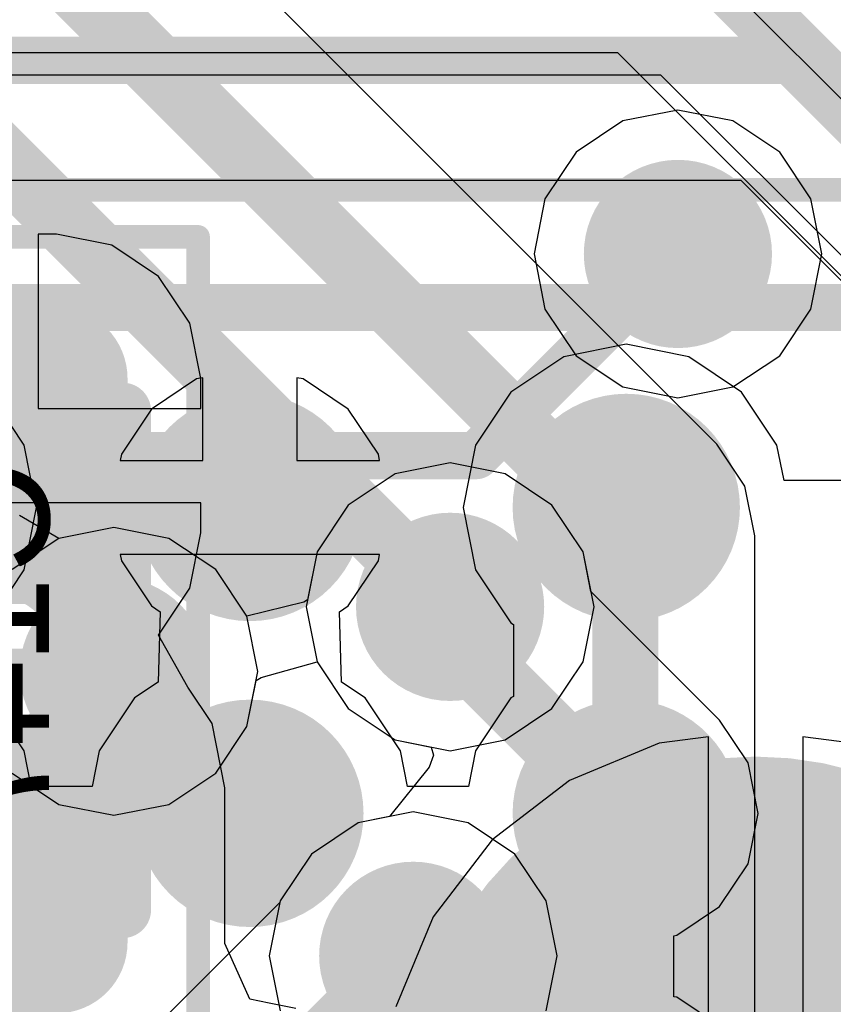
# Model space of a CAD drawing. Header units: millimetres. Extents: x -2 to 68, y -2 to 27.4.
# Tile 564 of 594: x 53.8 to 55.5, y 21.3 to 23.4. Entities that reach past the tile are written whole.
import ezdxf

# ---------------------------------------------------------------- set-up
doc = ezdxf.new("R2010")
doc.units = ezdxf.units.MM
for name, color, linetype in [('BottomLayer', 5, 'Continuous'), ('BottomPaste', 16, 'Continuous'), ('BottomSolder', 6, 'Continuous'), ('DrillGuide', 244, 'Continuous'), ('Mechanical10', 56, 'Continuous'), ('Mechanical13', 56, 'Continuous'), ('Mechanical15', 56, 'Continuous'), ('Mechanical17', 56, 'Continuous'), ('Mechanical6', 56, 'Continuous'), ('Mechanical88', 56, 'Continuous'), ('MidLayer1', 16, 'Continuous'), ('MidLayer2', 76, 'Continuous'), ('MidLayer3', 90, 'Continuous'), ('MidLayer4', 156, 'Continuous'), ('MidLayer5', 130, 'Continuous'), ('MidLayer6', 216, 'Continuous'), ('MidLayer7', 6, 'Continuous'), ('MidLayer8', 54, 'Continuous'), ('MultiLayer', 9, 'Continuous'), ('TopLayer', 1, 'Continuous'), ('TopPaste', 8, 'Continuous'), ('TopSolder', 216, 'Continuous'), ('ViaHoleLayer', 16, 'Continuous')]:
    doc.layers.add(name, color=color, linetype=linetype)

# ---------------------------------------------------------------- blocks, each defined once
blk = doc.blocks.new('MT53D512M32D2DS_053_WT_D_F_________1_168')
at = {"layer": 'Mechanical13', "const_width": 0.0999998}
blk.add_lwpolyline([(5.00000016, -7.250000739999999), (-4.99999762, -7.250000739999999)], dxfattribs=at)
at = {"layer": 'Mechanical15', "const_width": 0.0499999}
blk.add_lwpolyline([(5.250002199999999, -7.50000024), (-5.24999966, -7.50000024)], dxfattribs=at)
at = {"layer": 'TopLayer', "const_width": 0.13999972}
for points in [[(-3.67000028, -6.174999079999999, 1), (-3.53000056, -6.174999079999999, 1)], [(-2.86999934, -6.174999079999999, 1), (-2.72999962, -6.174999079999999, 1)], [(-3.67000028, -6.82500032, 1), (-3.53000056, -6.82500032, 1)], [(-2.86999934, -6.82500032, 1), (-2.72999962, -6.82500032, 1)]]:
    blk.add_lwpolyline(points, format="xyb", close=True, dxfattribs=at)
at = {"layer": 'TopPaste', "const_width": 0.13999972}
for points in [[(-3.67000028, -6.174999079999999, 1), (-3.53000056, -6.174999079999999, 1)], [(-2.86999934, -6.174999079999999, 1), (-2.72999962, -6.174999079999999, 1)], [(-3.67000028, -6.82500032, 1), (-3.53000056, -6.82500032, 1)], [(-2.86999934, -6.82500032, 1), (-2.72999962, -6.82500032, 1)]]:
    blk.add_lwpolyline(points, format="xyb", close=True, dxfattribs=at)
at = {"layer": 'TopSolder', "const_width": 0.24159972}
for points in [[(-3.72080028, -6.174999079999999, 1), (-3.47920056, -6.174999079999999, 1)], [(-2.92079934, -6.174999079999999, 1), (-2.67919962, -6.174999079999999, 1)], [(-3.72080028, -6.82500032, 1), (-3.47920056, -6.82500032, 1)], [(-2.92079934, -6.82500032, 1), (-2.67919962, -6.82500032, 1)]]:
    blk.add_lwpolyline(points, format="xyb", close=True, dxfattribs=at)
blk = doc.blocks.new('CAP_0402_B_303')
at = {"layer": 'BottomLayer', "const_width": 0.1507998}
for points in [[(-0.6745985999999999, 0.13919962, 1), (-0.5237988, 0.13919962, 1)], [(-0.346202, 0.13919962, 1), (-0.1954022, 0.13919962, 1)], [(0.1954022, 0.13919962, 1), (0.346202, 0.13919962, 1)], [(0.5237988, 0.13919962, 1), (0.6745985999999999, 0.13919962, 1)], [(-0.6745985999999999, -0.13919962, 1), (-0.5237988, -0.13919962, 1)], [(-0.346202, -0.13919962, 1), (-0.1954022, -0.13919962, 1)], [(0.1954022, -0.13919962, 1), (0.346202, -0.13919962, 1)], [(0.5237988, -0.13919962, 1), (0.6745985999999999, -0.13919962, 1)]]:
    blk.add_lwpolyline(points, format="xyb", close=True, dxfattribs=at)
at = {"layer": 'BottomLayer'}
for points in [[(-0.2708021, 0.28999942), (-0.5991987, 0.28999942), (-0.2708021, -0.28999942), (-0.5991987, -0.28999942)], [(0.2708021, -0.28999942), (0.5991987, -0.28999942), (0.2708021, 0.28999942), (0.5991987, 0.28999942)], [(-0.1200023, 0.13919962), (-0.7499985, 0.13919962), (-0.1200023, -0.13919962), (-0.7499985, -0.13919962)], [(0.1200023, -0.13919962), (0.7499985, -0.13919962), (0.1200023, 0.13919962), (0.7499985, 0.13919962)]]:
    blk.add_solid(points, dxfattribs=at)
at = {"layer": 'BottomPaste', "const_width": 0.1507998}
for points in [[(-0.6745985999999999, 0.13919962, 1), (-0.5237988, 0.13919962, 1)], [(-0.346202, 0.13919962, 1), (-0.1954022, 0.13919962, 1)], [(0.1954022, 0.13919962, 1), (0.346202, 0.13919962, 1)], [(0.5237988, 0.13919962, 1), (0.6745985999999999, 0.13919962, 1)], [(-0.6745985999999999, -0.13919962, 1), (-0.5237988, -0.13919962, 1)], [(-0.346202, -0.13919962, 1), (-0.1954022, -0.13919962, 1)], [(0.1954022, -0.13919962, 1), (0.346202, -0.13919962, 1)], [(0.5237988, -0.13919962, 1), (0.6745985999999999, -0.13919962, 1)]]:
    blk.add_lwpolyline(points, format="xyb", close=True, dxfattribs=at)
at = {"layer": 'BottomPaste'}
for points in [[(-0.2708021, 0.28999942), (-0.5991987, 0.28999942), (-0.2708021, -0.28999942), (-0.5991987, -0.28999942)], [(0.2708021, -0.28999942), (0.5991987, -0.28999942), (0.2708021, 0.28999942), (0.5991987, 0.28999942)], [(-0.1200023, 0.13919962), (-0.7499985, 0.13919962), (-0.1200023, -0.13919962), (-0.7499985, -0.13919962)], [(0.1200023, -0.13919962), (0.7499985, -0.13919962), (0.1200023, 0.13919962), (0.7499985, 0.13919962)]]:
    blk.add_solid(points, dxfattribs=at)
at = {"layer": 'BottomSolder', "const_width": 0.1507998}
for points in [[(-0.6745985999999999, 0.13919962, 1), (-0.5237988, 0.13919962, 1)], [(-0.346202, 0.13919962, 1), (-0.1954022, 0.13919962, 1)], [(0.1954022, 0.13919962, 1), (0.346202, 0.13919962, 1)], [(0.5237988, 0.13919962, 1), (0.6745985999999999, 0.13919962, 1)], [(-0.6745985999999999, -0.13919962, 1), (-0.5237988, -0.13919962, 1)], [(-0.346202, -0.13919962, 1), (-0.1954022, -0.13919962, 1)], [(0.1954022, -0.13919962, 1), (0.346202, -0.13919962, 1)], [(0.5237988, -0.13919962, 1), (0.6745985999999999, -0.13919962, 1)]]:
    blk.add_lwpolyline(points, format="xyb", close=True, dxfattribs=at)
at = {"layer": 'BottomSolder'}
for points in [[(-0.2708021, 0.28999942), (-0.5991987, 0.28999942), (-0.2708021, -0.28999942), (-0.5991987, -0.28999942)], [(0.2708021, -0.28999942), (0.5991987, -0.28999942), (0.2708021, 0.28999942), (0.5991987, 0.28999942)], [(-0.1200023, 0.13919962), (-0.7499985, 0.13919962), (-0.1200023, -0.13919962), (-0.7499985, -0.13919962)], [(0.1200023, -0.13919962), (0.7499985, -0.13919962), (0.1200023, 0.13919962), (0.7499985, 0.13919962)]]:
    blk.add_solid(points, dxfattribs=at)
at = {"layer": 'Mechanical10', "const_width": 0.11999976}
for points in [[(0.5299989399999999, 0.27999944), (-0.5299989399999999, 0.27999944)], [(-0.5299989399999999, -0.27999944), (-0.5299989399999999, 0.27999944)], [(0.5299989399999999, -0.27999944), (0.5299989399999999, 0.27999944)], [(0.5299989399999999, -0.27999944), (-0.5299989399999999, -0.27999944)]]:
    blk.add_lwpolyline(points, dxfattribs=at)
at = {"layer": 'Mechanical10', "const_width": 0.05999988}
for points in [[(-0.55999888, 0.27999944, 1), (-0.499999, 0.27999944, 1)], [(-0.55999888, 0.27999944, 1), (-0.499999, 0.27999944, 1)], [(0.499999, 0.27999944, 1), (0.55999888, 0.27999944, 1)], [(0.499999, 0.27999944, 1), (0.55999888, 0.27999944, 1)], [(-0.55999888, -0.27999944, 1), (-0.499999, -0.27999944, 1)], [(-0.55999888, -0.27999944, 1), (-0.499999, -0.27999944, 1)], [(0.499999, -0.27999944, 1), (0.55999888, -0.27999944, 1)], [(0.499999, -0.27999944, 1), (0.55999888, -0.27999944, 1)]]:
    blk.add_lwpolyline(points, format="xyb", close=True, dxfattribs=at)
at = {"layer": 'Mechanical6', "const_width": 0.0499999}
for points in [[(0.90000074, 0.43999912), (-0.90000074, 0.43999912)], [(-0.90000074, -0.43999912), (-0.90000074, 0.43999912)], [(0.90000074, -0.43999912), (0.90000074, 0.43999912)], [(0, -0.21999956), (0, 0.21999956)], [(0.21999956, 0), (-0.21999956, 0)], [(0.90000074, -0.43999912), (-0.90000074, -0.43999912)]]:
    blk.add_lwpolyline(points, dxfattribs=at)
at = {"layer": 'Mechanical6'}
for points, const_width in [([(-0.9125000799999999, 0.43999912, 1), (-0.8875014, 0.43999912, 1)], 0.02499868), ([(-0.9125000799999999, 0.43999912, 1), (-0.8875014, 0.43999912, 1)], 0.02499868), ([(0.8875014, 0.43999912, 1), (0.9125000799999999, 0.43999912, 1)], 0.02499868), ([(0.8875014, 0.43999912, 1), (0.9125000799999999, 0.43999912, 1)], 0.02499868), ([(-0.01249934, 0.21999956, 1), (0.01249934, 0.21999956, 1)], 0.02499868), ([(0.16500094, 0, 1), (-0.16500094, 0, 1)], 0.0499999), ([(-0.2324989, 0, 1), (-0.20750022, 0, 1)], 0.02499868), ([(-0.17750028, 0, 1), (-0.1525016, 0, 1)], 0.02499868), ([(0.1525016, 0, 1), (0.17750028, 0, 1)], 0.02499868), ([(0.20750022, 0, 1), (0.2324989, 0, 1)], 0.02499868), ([(-0.01249934, -0.21999956, 1), (0.01249934, -0.21999956, 1)], 0.02499868), ([(-0.9125000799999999, -0.43999912, 1), (-0.8875014, -0.43999912, 1)], 0.02499868), ([(-0.9125000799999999, -0.43999912, 1), (-0.8875014, -0.43999912, 1)], 0.02499868), ([(0.8875014, -0.43999912, 1), (0.9125000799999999, -0.43999912, 1)], 0.02499868), ([(0.8875014, -0.43999912, 1), (0.9125000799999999, -0.43999912, 1)], 0.02499868)]:
    blk.add_lwpolyline(points, format="xyb", close=True, dxfattribs=dict(at, const_width=const_width))
blk = doc.blocks.new('TP_1_27MM_B_443')
at = {"layer": 'BottomLayer', "const_width": 0.635}
blk.add_lwpolyline([(-0.3175, 0, 1), (0.3175, 0, 1)], format="xyb", close=True, dxfattribs=at)
at = {"layer": 'BottomSolder', "const_width": 0.7366}
blk.add_lwpolyline([(-0.3683, 0, 1), (0.3683, 0, 1)], format="xyb", close=True, dxfattribs=at)

msp = doc.modelspace()

# ---------------------------------------------------------------- linework, layer by layer
at = {"layer": 'BottomLayer'}
for p, q in [((49.61074914, 23.2919524), (55.08156877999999, 23.2919524)), ((55.08156877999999, 23.2919524), (56.59475854, 21.77876264)), ((53.8891988, 22.90589018), (53.84999643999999, 22.90589018)), ((53.84999643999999, 22.90589018), (53.84999643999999, 22.53500192)), ((54.00656458, 22.88254504), (53.8891988, 22.90589018)), ((54.106064, 22.81606308), (54.00656458, 22.88254504)), ((54.17254596, 22.71656366), (54.106064, 22.81606308)), ((54.1958911, 22.59919788), (54.17254596, 22.71656366)), ((54.1958911, 22.53500192), (54.1958911, 22.59919788)), ((53.84999643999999, 22.53500192), (54.1958911, 22.53500192)), ((54.1958911, 22.33500232), (53.74999664, 22.33500232)), ((54.1958911, 22.27080128), (54.1958911, 22.33500232)), ((54.17254596, 22.1534355), (54.1958911, 22.27080128)), ((54.106064, 22.05393862), (54.17254596, 22.1534355)), ((54.16836512, 21.94282124), (54.106064, 22.05393862)), ((54.21964517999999, 21.8660726), (54.16836512, 21.94282124)), ((54.24687143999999, 21.72919708), (54.21964517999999, 21.8660726)), ((55.17007253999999, 21.8237943), (54.9791128, 21.74469616)), ((55.2749974, 21.83760936), (55.17007253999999, 21.8237943)), ((55.2749974, 21.05900284), (55.2749974, 21.83760936)), ((55.57992693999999, 21.8237943), (55.47499699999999, 21.83760936)), ((55.47499699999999, 21.83760936), (55.47499699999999, 21.15900264)), ((54.9791128, 21.74469616), (54.81513039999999, 21.61886964)), ((54.24687143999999, 21.40080048), (54.24687143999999, 21.72919708)), ((54.81513039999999, 21.61886964), (54.68930388, 21.45488724)), ((54.68930388, 21.45488724), (54.61020574, 21.2639275)), ((54.24645996, 21.39873292), (54.24687143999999, 21.40080048)), ((54.30000062, 21.27989648), (54.24645996, 21.39873292)), ((54.34083874, 21.27177102), (54.30000062, 21.27989648)), ((54.39754423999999, 21.26049088), (54.34083874, 21.27177102))]:
    msp.add_line(p, q, dxfattribs=at)
at = {"layer": 'BottomLayer', "const_width": 0.0999998}
for points in [[(55.18714896, 23.54684902), (56.77499693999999, 21.95900104)], [(54.78109186, 22.43499958), (55.20976258, 22.86367538)], [(55.20976258, 22.86367538), (55.20976511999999, 22.86367538)], [(53.74999918, 22.43499958), (54.78109186, 22.43499958)]]:
    msp.add_lwpolyline(points, dxfattribs=at)
at = {"layer": 'BottomLayer'}
for points, const_width in [([(55.10976531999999, 22.86367538, 1), (55.30976492, 22.86367538, 1)], 0.1999996), ([(55.1847639, 22.86367538, 1), (55.23476126, 22.86367538, 1)], 0.0499999), ([(55.1847639, 22.86367538, 1), (55.23476126, 22.86367538, 1)], 0.0499999), ([(55.18476644, 22.86367538, 1), (55.2347638, 22.86367538, 1)], 0.0499999), ([(54.75609318, 22.43499958, 1), (54.80609054, 22.43499958, 1)], 0.0499999), ([(54.75609318, 22.43499958, 1), (54.80609054, 22.43499958, 1)], 0.0499999)]:
    msp.add_lwpolyline(points, format="xyb", close=True, dxfattribs=dict(at, const_width=const_width))
at = {"layer": 'DrillGuide'}
for points, const_width in [([(55.15976522, 22.86367538, 1), (55.25976502, 22.86367538, 1)], 0.0999998), ([(54.27500194, 22.32499726, 1), (54.3249993, 22.32499726, 1)], 0.0499999), ([(54.67555993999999, 22.11379372, 1), (54.77555974, 22.11379372, 1)], 0.0999998), ([(53.96101729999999, 21.9766896, 1), (54.06101709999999, 21.9766896, 1)], 0.0999998), ([(54.27500194, 21.67499602, 1), (54.3249993, 21.67499602, 1)], 0.0499999), ([(55.07500288, 21.67499602, 1), (55.12500024, 21.67499602, 1)], 0.0499999), ([(54.59718823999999, 21.37218484, 1), (54.69718803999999, 21.37218484, 1)], 0.0999998)]:
    msp.add_lwpolyline(points, format="xyb", close=True, dxfattribs=dict(at, const_width=const_width))
at = {"layer": 'Mechanical88', "const_width": 0.0999998}
msp.add_lwpolyline([(55.37499974, 21.0590003), (55.37499974, 21.61676652)], dxfattribs=at)
at = {"layer": 'Mechanical88', "const_width": 0.0499999}
msp.add_lwpolyline([(55.35000106, 21.61676652, 1), (55.39999842, 21.61676652, 1)], format="xyb", close=True, dxfattribs=at)
at = {"layer": 'MidLayer1'}
for p, q in [((54.72555984, 22.41967068), (54.60850648, 22.3963865)), ((54.8426132, 22.3963865), (54.72555984, 22.41967068)), ((54.60850648, 22.3963865), (54.50927122, 22.33008234)), ((54.94184846, 22.33008234), (54.8426132, 22.3963865)), ((54.50927122, 22.33008234), (54.44296706, 22.23084708)), ((55.00815262, 22.23084708), (54.94184846, 22.33008234)), ((53.89396637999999, 22.25928238), (53.81052991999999, 22.30755762)), ((54.0110172, 22.28256656), (53.89396637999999, 22.25928238)), ((54.12807056, 22.25928238), (54.0110172, 22.28256656)), ((54.22730582, 22.19297822), (54.12807056, 22.25928238)), ((54.44296706, 22.23084708), (54.4226115, 22.12851556)), ((55.024909, 22.14661306), (55.00815262, 22.23084708)), ((54.29360998, 22.0937455), (54.22730582, 22.19297822)), ((55.29826379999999, 21.87325826), (55.024909, 22.14661306)), ((54.41468415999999, 22.12373782), (54.29360998, 22.0937455)), ((54.4226115, 22.12851556), (54.41468415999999, 22.12373782)), ((55.35904599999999, 21.78229324), (55.29826379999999, 21.87325826)), ((55.38038708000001, 21.67499602), (55.35904599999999, 21.78229324)), ((55.35904599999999, 21.56769626), (55.38038708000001, 21.67499602)), ((55.29826379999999, 21.47673378), (55.35904599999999, 21.56769626)), ((55.20730132, 21.41595158), (55.29826379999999, 21.47673378)), ((55.20120531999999, 21.2852508), (55.20120786, 21.41474)), ((55.20120786, 21.41474), (55.20730132, 21.41595158)), ((55.20729878, 21.28403922), (55.20120531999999, 21.2852508)), ((55.29826379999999, 21.22325956), (55.20729878, 21.28403922))]:
    msp.add_line(p, q, dxfattribs=at)
for points, const_width in [([(55.10976531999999, 22.86367538, 1), (55.30976492, 22.86367538, 1)], 0.1999996), ([(54.22500203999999, 22.32499726, 1), (54.37499919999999, 22.32499726, 1)], 0.1499997), ([(54.62556004, 22.11379372, 1), (54.82555963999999, 22.11379372, 1)], 0.1999996), ([(54.68805928, 22.11379372, 1), (54.7630604, 22.11379372, 1)], 0.07499858), ([(53.9110174, 21.9766896, 1), (54.111017, 21.9766896, 1)], 0.1999996), ([(54.68805928, 22.04943774, 1), (54.7630604, 22.04943774, 1)], 0.07499858), ([(54.68805928, 22.04943774, 1), (54.7630604, 22.04943774, 1)], 0.07499858), ([(53.97351664, 21.9766896, 1), (54.04851776, 21.9766896, 1)], 0.07499858), ([(53.97351664, 21.96397944, 1), (54.04851776, 21.96397944, 1)], 0.07499858), ([(53.97351664, 21.96397944, 1), (54.04851776, 21.96397944, 1)], 0.07499858), ([(54.22500203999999, 21.67499602, 1), (54.37499919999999, 21.67499602, 1)], 0.1499997), ([(55.02500297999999, 21.67499602, 1), (55.17500013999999, 21.67499602, 1)], 0.1499997), ([(54.26250006, 21.67499602, 1), (54.33750118, 21.67499602, 1)], 0.07499858), ([(55.062501, 21.67499602, 1), (55.13750212, 21.67499602, 1)], 0.07499858), ([(54.54718834, 21.37218484, 1), (54.74718794, 21.37218484, 1)], 0.1999996), ([(54.60968758, 21.37218484, 1), (54.6846887, 21.37218484, 1)], 0.07499858)]:
    msp.add_lwpolyline(points, format="xyb", close=True, dxfattribs=dict(at, const_width=const_width))
at = {"layer": 'MidLayer1', "const_width": 0.1499997}
for points in [[(54.72555984, 22.04943774), (54.72555984, 22.11379372)], [(54.72555984, 22.04943774), (55.10000156, 21.67499602)], [(54.0110172, 21.96397944), (54.0110172, 21.9766896)], [(54.0110172, 21.96397944), (54.30000062, 21.67499602)], [(54.30000062, 21.02499732), (54.64718814, 21.37218484)]]:
    msp.add_lwpolyline(points, dxfattribs=at)
at = {"layer": 'MidLayer2'}
for p, q in [((54.72555984, 22.41967068), (54.60850648, 22.3963865)), ((54.8426132, 22.3963865), (54.72555984, 22.41967068)), ((54.60850648, 22.3963865), (54.50927122, 22.33008234)), ((54.94184846, 22.33008234), (54.8426132, 22.3963865)), ((54.50927122, 22.33008234), (54.44296706, 22.23084708)), ((55.00815262, 22.23084708), (54.94184846, 22.33008234)), ((54.0110172, 22.28256656), (53.89396384, 22.25928238)), ((54.12807056, 22.25928238), (54.0110172, 22.28256656)), ((53.89396384, 22.25928238), (53.79472858, 22.19297822)), ((54.22730582, 22.19297822), (54.12807056, 22.25928238)), ((54.44296706, 22.23084708), (54.41968287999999, 22.11379372)), ((55.0314368, 22.11379372), (55.00815262, 22.23084708)), ((54.29360998, 22.09374296), (54.22730582, 22.19297822)), ((54.41968287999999, 22.11379372), (54.44296706, 21.99674036)), ((55.00815262, 21.99674036), (55.0314368, 22.11379372)), ((54.31689416, 21.9766896), (54.29360998, 22.09374296)), ((54.44296706, 21.99674036), (54.50927122, 21.8975051)), ((54.94184846, 21.8975051), (55.00815262, 21.99674036)), ((54.29360998, 21.85963624), (54.31689416, 21.9766896)), ((54.50927122, 21.8975051), (54.60850648, 21.83120094)), ((54.8426132, 21.83120094), (54.94184846, 21.8975051)), ((54.22730582, 21.76040098), (54.29360998, 21.85963624)), ((54.60850648, 21.83120094), (54.72555984, 21.80791676)), ((54.72555984, 21.80791676), (54.8426132, 21.83120094)), ((53.79472858, 21.76040098), (53.89396384, 21.69409682)), ((54.12807056, 21.69409682), (54.22730582, 21.76040098)), ((53.89396384, 21.69409682), (54.0110172, 21.67081264)), ((54.0110172, 21.67081264), (54.12807056, 21.69409682)), ((54.64718814, 21.6780618), (54.53013478, 21.65477762)), ((54.7642415, 21.65477762), (54.64718814, 21.6780618)), ((54.53013478, 21.65477762), (54.43089952, 21.58847346)), ((54.86347676, 21.58847346), (54.7642415, 21.65477762)), ((54.43089952, 21.58847346), (54.36459536, 21.4892382)), ((54.92978092, 21.4892382), (54.86347676, 21.58847346)), ((54.36459536, 21.4892382), (54.34131118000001, 21.37218484)), ((54.9530651, 21.37218484), (54.92978092, 21.4892382)), ((54.34131118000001, 21.37218484), (54.36459536, 21.25513148)), ((54.92978092, 21.25513148), (54.9530651, 21.37218484))]:
    msp.add_line(p, q, dxfattribs=at)
at = {"layer": 'MidLayer2', "const_width": 0.1999996}
for points in [[(55.10976531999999, 22.86367538, 1), (55.30976492, 22.86367538, 1)], [(54.62556004, 22.11379372, 1), (54.82555963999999, 22.11379372, 1)], [(53.9110174, 21.9766896, 1), (54.111017, 21.9766896, 1)], [(54.54718834, 21.37218484, 1), (54.74718794, 21.37218484, 1)]]:
    msp.add_lwpolyline(points, format="xyb", close=True, dxfattribs=at)
at = {"layer": 'MidLayer3'}
for p, q in [((55.2926504, 22.45924642), (53.23379243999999, 24.51810438)), ((55.35232262, 22.36994002), (55.2926504, 22.45924642)), ((55.37327762, 22.26459606), (55.35232262, 22.36994002)), ((55.37327762, 21.06899774), (55.37327762, 22.26459606)), ((54.32397567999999, 21.96362638), (54.44296706, 21.99673782)), ((54.44296706, 21.99673782), (54.50927122, 21.8975051)), ((54.29360998, 21.85963624), (54.31305621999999, 21.95739068)), ((54.31305621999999, 21.95739068), (54.32397567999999, 21.96362638)), ((54.50927122, 21.8975051), (54.60850648, 21.83120094)), ((54.22730582, 21.76040098), (54.29360998, 21.85963624)), ((54.60850648, 21.83120094), (54.68533132, 21.81591776)), ((54.68533132, 21.81591776), (54.69042655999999, 21.79895056)), ((54.69042655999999, 21.79895056), (54.68111746, 21.77292318)), ((53.79472858, 21.76040098), (53.89396384, 21.69409682)), ((54.12807056, 21.69409682), (54.22730582, 21.76040098)), ((54.68111746, 21.77292318), (54.59711203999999, 21.66809992)), ((53.89396384, 21.69409682), (54.0110172, 21.67081264)), ((54.0110172, 21.67081264), (54.12807056, 21.69409682)), ((54.59711203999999, 21.66809992), (54.53013478, 21.65477762)), ((54.53013478, 21.65477762), (54.43089952, 21.58847346)), ((54.43089952, 21.58847346), (54.36459536, 21.4892382)), ((54.36459536, 21.4892382), (54.34131118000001, 21.37218484)), ((54.34131118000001, 21.37218484), (54.36459536, 21.25513148))]:
    msp.add_line(p, q, dxfattribs=at)
at = {"layer": 'MidLayer3', "const_width": 0.1399794}
for points in [[(52.93259669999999, 24.4299994), (55.09800004, 22.26459606)], [(52.64933336, 24.1900202), (54.72555984, 22.11379372)], [(55.09800004, 21.06899774), (55.09800004, 22.26459606)]]:
    msp.add_lwpolyline(points, dxfattribs=at)
at = {"layer": 'MidLayer3'}
for points, const_width in [([(55.10976531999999, 22.86367538, 1), (55.30976492, 22.86367538, 1)], 0.1999996), ([(55.06300646, 22.26459606, 1), (55.13299362, 22.26459606, 1)], 0.0699897), ([(55.06300646, 22.26459606, 1), (55.13299362, 22.26459606, 1)], 0.0699897), ([(54.62556004, 22.11379372, 1), (54.82555963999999, 22.11379372, 1)], 0.1999996), ([(54.69056625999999, 22.11379372, 1), (54.76055342, 22.11379372, 1)], 0.0699897), ([(53.9110174, 21.9766896, 1), (54.111017, 21.9766896, 1)], 0.1999996), ([(54.54718834, 21.37218484, 1), (54.74718794, 21.37218484, 1)], 0.1999996)]:
    msp.add_lwpolyline(points, format="xyb", close=True, dxfattribs=dict(at, const_width=const_width))
at = {"layer": 'MidLayer4'}
for p, q in [((54.72555984, 22.41967068), (54.60850648, 22.3963865)), ((54.8426132, 22.3963865), (54.72555984, 22.41967068)), ((54.60850648, 22.3963865), (54.50927122, 22.33008234)), ((54.94184846, 22.33008234), (54.8426132, 22.3963865)), ((54.50927122, 22.33008234), (54.44296706, 22.23084708)), ((55.00815262, 22.23084708), (54.94184846, 22.33008234)), ((54.0110172, 22.28256656), (53.89396384, 22.25928238)), ((54.12807056, 22.25928238), (54.0110172, 22.28256656)), ((53.89396384, 22.25928238), (53.79472858, 22.19297822)), ((54.22730582, 22.19297822), (54.12807056, 22.25928238)), ((54.44296706, 22.23084708), (54.41968287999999, 22.11379372)), ((55.0314368, 22.11379372), (55.00815262, 22.23084708)), ((54.29360998, 22.09374296), (54.22730582, 22.19297822)), ((54.41968287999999, 22.11379372), (54.44296706, 21.99674036)), ((55.00815262, 21.99674036), (55.0314368, 22.11379372)), ((54.31689416, 21.9766896), (54.29360998, 22.09374296)), ((54.44296706, 21.99674036), (54.50927122, 21.8975051)), ((54.94184846, 21.8975051), (55.00815262, 21.99674036)), ((54.29360998, 21.85963624), (54.31689416, 21.9766896)), ((54.50927122, 21.8975051), (54.60850648, 21.83120094)), ((54.8426132, 21.83120094), (54.94184846, 21.8975051)), ((54.22730582, 21.76040098), (54.29360998, 21.85963624)), ((54.60850648, 21.83120094), (54.72555984, 21.80791676)), ((54.72555984, 21.80791676), (54.8426132, 21.83120094)), ((53.79472858, 21.76040098), (53.89396384, 21.69409682)), ((54.12807056, 21.69409682), (54.22730582, 21.76040098)), ((53.89396384, 21.69409682), (54.0110172, 21.67081264)), ((54.0110172, 21.67081264), (54.12807056, 21.69409682)), ((54.64718814, 21.6780618), (54.53013478, 21.65477762)), ((54.7642415, 21.65477762), (54.64718814, 21.6780618)), ((54.53013478, 21.65477762), (54.43089952, 21.58847346)), ((54.86347676, 21.58847346), (54.7642415, 21.65477762)), ((54.43089952, 21.58847346), (54.36459536, 21.4892382)), ((54.92978092, 21.4892382), (54.86347676, 21.58847346)), ((54.36459536, 21.4892382), (54.36382065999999, 21.48534184)), ((54.9530651, 21.37218484), (54.92978092, 21.4892382)), ((54.36382065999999, 21.48534184), (54.10173837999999, 21.22325956)), ((54.92978092, 21.25513148), (54.9530651, 21.37218484))]:
    msp.add_line(p, q, dxfattribs=at)
for points, const_width in [([(55.10976531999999, 22.86367538, 1), (55.30976492, 22.86367538, 1)], 0.1999996), ([(54.62556004, 22.11379372, 1), (54.82555963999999, 22.11379372, 1)], 0.1999996), ([(53.9110174, 21.9766896, 1), (54.111017, 21.9766896, 1)], 0.1999996), ([(54.54718834, 21.37218484, 1), (54.74718794, 21.37218484, 1)], 0.1999996), ([(54.60968758, 21.37218484, 1), (54.6846887, 21.37218484, 1)], 0.07499858)]:
    msp.add_lwpolyline(points, format="xyb", close=True, dxfattribs=dict(at, const_width=const_width))
at = {"layer": 'MidLayer4', "const_width": 0.1499997}
msp.add_lwpolyline([(54.30000062, 21.02499732), (54.64718814, 21.37218484)], dxfattribs=at)
at = {"layer": 'MidLayer5'}
for p, q in [((54.72555984, 22.41967068), (54.60850648, 22.3963865)), ((54.8426132, 22.3963865), (54.72555984, 22.41967068)), ((54.60850648, 22.3963865), (54.50927122, 22.33008234)), ((54.94184846, 22.33008234), (54.8426132, 22.3963865)), ((54.50927122, 22.33008234), (54.44296706, 22.23084708)), ((55.00815262, 22.23084708), (54.94184846, 22.33008234)), ((54.0110172, 22.28256656), (53.89396384, 22.25928238)), ((54.12807056, 22.25928238), (54.0110172, 22.28256656)), ((53.89396384, 22.25928238), (53.79472858, 22.19297822)), ((54.22730582, 22.19297822), (54.12807056, 22.25928238)), ((54.44296706, 22.23084708), (54.41968287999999, 22.11379372)), ((55.0314368, 22.11379372), (55.00815262, 22.23084708)), ((54.29360998, 22.09374296), (54.22730582, 22.19297822)), ((54.41968287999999, 22.11379372), (54.44296706, 21.99674036)), ((55.00815262, 21.99674036), (55.0314368, 22.11379372)), ((54.31689416, 21.9766896), (54.29360998, 22.09374296)), ((54.44296706, 21.99674036), (54.50927122, 21.8975051)), ((54.94184846, 21.8975051), (55.00815262, 21.99674036)), ((54.29360998, 21.85963624), (54.31689416, 21.9766896)), ((54.50927122, 21.8975051), (54.60850648, 21.83120094)), ((54.8426132, 21.83120094), (54.94184846, 21.8975051)), ((54.22730582, 21.76040098), (54.29360998, 21.85963624)), ((54.60850648, 21.83120094), (54.72555984, 21.80791676)), ((54.72555984, 21.80791676), (54.8426132, 21.83120094)), ((53.79472858, 21.76040098), (53.89396384, 21.69409682)), ((54.12807056, 21.69409682), (54.22730582, 21.76040098)), ((53.89396384, 21.69409682), (54.0110172, 21.67081264)), ((54.0110172, 21.67081264), (54.12807056, 21.69409682)), ((54.64718814, 21.6780618), (54.53013478, 21.65477762)), ((54.7642415, 21.65477762), (54.64718814, 21.6780618)), ((54.53013478, 21.65477762), (54.43089952, 21.58847346)), ((54.86347676, 21.58847346), (54.7642415, 21.65477762)), ((54.43089952, 21.58847346), (54.36459536, 21.4892382)), ((54.92978092, 21.4892382), (54.86347676, 21.58847346)), ((54.36459536, 21.4892382), (54.34131118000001, 21.37218484)), ((54.9530651, 21.37218484), (54.92978092, 21.4892382)), ((54.34131118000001, 21.37218484), (54.36459536, 21.25513148)), ((54.92978092, 21.25513148), (54.9530651, 21.37218484))]:
    msp.add_line(p, q, dxfattribs=at)
at = {"layer": 'MidLayer5', "const_width": 0.1999996}
for points in [[(55.10976531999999, 22.86367538, 1), (55.30976492, 22.86367538, 1)], [(54.62556004, 22.11379372, 1), (54.82555963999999, 22.11379372, 1)], [(53.9110174, 21.9766896, 1), (54.111017, 21.9766896, 1)], [(54.54718834, 21.37218484, 1), (54.74718794, 21.37218484, 1)]]:
    msp.add_lwpolyline(points, format="xyb", close=True, dxfattribs=at)
at = {"layer": 'MidLayer6'}
for p, q in [((53.5337639, 23.2446449), (55.17295798, 23.2446449)), ((55.17295798, 23.2446449), (56.75537798, 21.66222236)), ((54.72555984, 22.41967068), (54.60850648, 22.3963865)), ((54.8426132, 22.3963865), (54.72555984, 22.41967068)), ((54.60850648, 22.3963865), (54.50927122, 22.33008234)), ((54.94184846, 22.33008234), (54.8426132, 22.3963865)), ((54.50927122, 22.33008234), (54.44296706, 22.23084708)), ((55.00815262, 22.23084708), (54.94184846, 22.33008234)), ((54.0110172, 22.28256656), (53.89396384, 22.25928238)), ((54.12807056, 22.25928238), (54.0110172, 22.28256656)), ((53.89396384, 22.25928238), (53.79472858, 22.19297822)), ((54.22730582, 22.19297822), (54.12807056, 22.25928238)), ((54.44296706, 22.23084708), (54.41968287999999, 22.11379372)), ((55.0314368, 22.11379372), (55.00815262, 22.23084708)), ((54.29360998, 22.09374296), (54.22730582, 22.19297822)), ((54.41968287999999, 22.11379372), (54.44296706, 21.99674036)), ((55.00815262, 21.99674036), (55.0314368, 22.11379372)), ((54.31689416, 21.9766896), (54.29360998, 22.09374296)), ((54.44296706, 21.99674036), (54.50927122, 21.8975051)), ((54.94184846, 21.8975051), (55.00815262, 21.99674036)), ((54.29360998, 21.85963624), (54.31689416, 21.9766896)), ((54.50927122, 21.8975051), (54.60850648, 21.83120094)), ((54.8426132, 21.83120094), (54.94184846, 21.8975051)), ((54.22730582, 21.76040098), (54.29360998, 21.85963624)), ((54.60850648, 21.83120094), (54.72555984, 21.80791676)), ((54.72555984, 21.80791676), (54.8426132, 21.83120094)), ((53.79472858, 21.76040098), (53.89396384, 21.69409682)), ((54.12807056, 21.69409682), (54.22730582, 21.76040098)), ((53.89396384, 21.69409682), (54.0110172, 21.67081264)), ((54.0110172, 21.67081264), (54.12807056, 21.69409682)), ((54.64718814, 21.6780618), (54.53013478, 21.65477762)), ((54.7642415, 21.65477762), (54.64718814, 21.6780618)), ((54.53013478, 21.65477762), (54.43089952, 21.58847346)), ((54.86347676, 21.58847346), (54.7642415, 21.65477762)), ((54.43089952, 21.58847346), (54.36459536, 21.4892382)), ((54.92978092, 21.4892382), (54.86347676, 21.58847346)), ((54.36459536, 21.4892382), (54.34131118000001, 21.37218484)), ((54.9530651, 21.37218484), (54.92978092, 21.4892382)), ((54.34131118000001, 21.37218484), (54.36459536, 21.25513148)), ((54.92978092, 21.25513148), (54.9530651, 21.37218484))]:
    msp.add_line(p, q, dxfattribs=at)
at = {"layer": 'MidLayer6', "const_width": 0.0999998}
msp.add_lwpolyline([(55.27853815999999, 23.49954152), (56.93561892, 21.84246076)], dxfattribs=at)
at = {"layer": 'MidLayer6', "const_width": 0.1999996}
for points in [[(55.10976531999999, 22.86367538, 1), (55.30976492, 22.86367538, 1)], [(54.62556004, 22.11379372, 1), (54.82555963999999, 22.11379372, 1)], [(53.9110174, 21.9766896, 1), (54.111017, 21.9766896, 1)], [(54.54718834, 21.37218484, 1), (54.74718794, 21.37218484, 1)]]:
    msp.add_lwpolyline(points, format="xyb", close=True, dxfattribs=at)
at = {"layer": 'MidLayer7'}
for p, q in [((53.99999868, 24.74999622), (57.2499998, 21.50000018)), ((55.20976511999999, 23.16955234), (55.09271175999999, 23.14626816)), ((55.32681847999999, 23.14626816), (55.20976511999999, 23.16955234)), ((55.09271175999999, 23.14626816), (54.99347649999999, 23.079964)), ((55.42605373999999, 23.079964), (55.32681847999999, 23.14626816)), ((54.99347649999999, 23.079964), (54.92717233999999, 22.98072874)), ((55.49235789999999, 22.98072874), (55.42605373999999, 23.079964)), ((54.92717233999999, 22.98072874), (54.90388815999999, 22.86367538)), ((55.51564207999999, 22.86367538), (55.49235789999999, 22.98072874)), ((54.90388815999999, 22.86367538), (54.92717233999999, 22.74662202)), ((55.49235789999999, 22.74662202), (55.51564207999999, 22.86367538)), ((54.92717233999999, 22.74662202), (54.99347649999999, 22.64738676)), ((55.42605373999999, 22.64738676), (55.49235789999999, 22.74662202)), ((54.99347649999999, 22.64738676), (55.09271175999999, 22.5810826)), ((55.32681847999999, 22.5810826), (55.42605373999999, 22.64738676)), ((55.09271175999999, 22.5810826), (55.20976511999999, 22.55779842)), ((55.20976511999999, 22.55779842), (55.32681847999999, 22.5810826)), ((54.72555984, 22.41967068), (54.60850648, 22.3963865)), ((54.8426132, 22.3963865), (54.72555984, 22.41967068)), ((54.60850648, 22.3963865), (54.50927122, 22.33008234)), ((54.94184846, 22.33008234), (54.8426132, 22.3963865)), ((54.50927122, 22.33008234), (54.44296706, 22.23084708)), ((55.00815262, 22.23084708), (54.94184846, 22.33008234)), ((54.44296706, 22.23084708), (54.41968287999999, 22.11379372)), ((55.0314368, 22.11379372), (55.00815262, 22.23084708)), ((54.41968287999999, 22.11379372), (54.44296706, 21.99674036)), ((55.00815262, 21.99674036), (55.0314368, 22.11379372)), ((54.44296706, 21.99674036), (54.50927122, 21.8975051)), ((54.94184846, 21.8975051), (55.00815262, 21.99674036)), ((54.50927122, 21.8975051), (54.60850648, 21.83120094)), ((54.8426132, 21.83120094), (54.94184846, 21.8975051)), ((54.60850648, 21.83120094), (54.72555984, 21.80791676)), ((54.72555984, 21.80791676), (54.8426132, 21.83120094)), ((54.64718814, 21.6780618), (54.53013478, 21.65477762)), ((54.7642415, 21.65477762), (54.64718814, 21.6780618)), ((54.53013478, 21.65477762), (54.43089952, 21.58847346)), ((54.86347676, 21.58847346), (54.7642415, 21.65477762)), ((54.43089952, 21.58847346), (54.36459536, 21.4892382)), ((54.92978092, 21.4892382), (54.86347676, 21.58847346)), ((54.36459536, 21.4892382), (54.34131118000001, 21.37218484)), ((54.9530651, 21.37218484), (54.92978092, 21.4892382)), ((54.34131118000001, 21.37218484), (54.36459536, 21.25513148)), ((54.92978092, 21.25513148), (54.9530651, 21.37218484))]:
    msp.add_line(p, q, dxfattribs=at)
at = {"layer": 'MidLayer7', "const_width": 0.1999996}
for points in [[(55.10976531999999, 22.86367538, 1), (55.30976492, 22.86367538, 1)], [(54.62556004, 22.11379372, 1), (54.82555963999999, 22.11379372, 1)], [(53.9110174, 21.9766896, 1), (54.111017, 21.9766896, 1)], [(54.54718834, 21.37218484, 1), (54.74718794, 21.37218484, 1)]]:
    msp.add_lwpolyline(points, format="xyb", close=True, dxfattribs=at)
at = {"layer": 'MidLayer8'}
for p, q in [((55.20976511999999, 23.16955234), (55.09271175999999, 23.14626816)), ((55.32681847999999, 23.14626816), (55.20976511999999, 23.16955234)), ((55.09271175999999, 23.14626816), (54.99347649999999, 23.079964)), ((55.42605373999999, 23.079964), (55.32681847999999, 23.14626816)), ((54.99347649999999, 23.079964), (54.92717233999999, 22.98072874)), ((55.49235789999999, 22.98072874), (55.42605373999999, 23.079964)), ((54.92717233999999, 22.98072874), (54.90388815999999, 22.86367538)), ((55.51564207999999, 22.86367538), (55.49235789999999, 22.98072874)), ((54.90388815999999, 22.86367538), (54.92717233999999, 22.74662202)), ((55.49235789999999, 22.74662202), (55.51564207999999, 22.86367538)), ((54.92717233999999, 22.74662202), (54.99347649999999, 22.64738676)), ((55.42605373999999, 22.64738676), (55.49235789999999, 22.74662202)), ((54.99347649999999, 22.64738676), (55.09271175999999, 22.5810826)), ((55.32681847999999, 22.5810826), (55.42605373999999, 22.64738676)), ((55.09271175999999, 22.5810826), (55.20976511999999, 22.55779842)), ((55.20976511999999, 22.55779842), (55.32681847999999, 22.5810826)), ((54.72555984, 22.41967068), (54.60850648, 22.3963865)), ((54.8426132, 22.3963865), (54.72555984, 22.41967068)), ((54.60850648, 22.3963865), (54.50927122, 22.33008234)), ((54.94184846, 22.33008234), (54.8426132, 22.3963865)), ((54.50927122, 22.33008234), (54.44296706, 22.23084708)), ((55.00815262, 22.23084708), (54.94184846, 22.33008234)), ((54.44296706, 22.23084708), (54.41968287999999, 22.11379372)), ((55.0314368, 22.11379372), (55.00815262, 22.23084708)), ((54.41968287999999, 22.11379372), (54.44296706, 21.99674036)), ((55.00815262, 21.99674036), (55.0314368, 22.11379372)), ((54.44296706, 21.99674036), (54.50927122, 21.8975051)), ((54.94184846, 21.8975051), (55.00815262, 21.99674036)), ((54.50927122, 21.8975051), (54.60850648, 21.83120094)), ((54.8426132, 21.83120094), (54.94184846, 21.8975051)), ((54.60850648, 21.83120094), (54.72555984, 21.80791676)), ((54.72555984, 21.80791676), (54.8426132, 21.83120094)), ((54.64718814, 21.6780618), (54.53013478, 21.65477762)), ((54.7642415, 21.65477762), (54.64718814, 21.6780618)), ((54.53013478, 21.65477762), (54.43089952, 21.58847346)), ((54.86347676, 21.58847346), (54.7642415, 21.65477762)), ((54.43089952, 21.58847346), (54.36459536, 21.4892382)), ((54.92978092, 21.4892382), (54.86347676, 21.58847346)), ((54.36459536, 21.4892382), (54.34131118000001, 21.37218484)), ((54.9530651, 21.37218484), (54.92978092, 21.4892382)), ((54.34131118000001, 21.37218484), (54.36459536, 21.25513148)), ((54.92978092, 21.25513148), (54.9530651, 21.37218484))]:
    msp.add_line(p, q, dxfattribs=at)
at = {"layer": 'MidLayer8', "const_width": 0.1999996}
for points in [[(55.10976531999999, 22.86367538, 1), (55.30976492, 22.86367538, 1)], [(54.62556004, 22.11379372, 1), (54.82555963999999, 22.11379372, 1)], [(53.9110174, 21.9766896, 1), (54.111017, 21.9766896, 1)], [(54.54718834, 21.37218484, 1), (54.74718794, 21.37218484, 1)]]:
    msp.add_lwpolyline(points, format="xyb", close=True, dxfattribs=at)
at = {"layer": 'MultiLayer'}
for points, const_width in [([(55.10976531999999, 22.86367538, 1), (55.30976492, 22.86367538, 1)], 0.1999996), ([(54.22500203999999, 22.32499726, 1), (54.37499919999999, 22.32499726, 1)], 0.1499997), ([(54.62556004, 22.11379372, 1), (54.82555963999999, 22.11379372, 1)], 0.1999996), ([(53.9110174, 21.9766896, 1), (54.111017, 21.9766896, 1)], 0.1999996), ([(54.22500203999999, 21.67499602, 1), (54.37499919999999, 21.67499602, 1)], 0.1499997), ([(55.02500297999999, 21.67499602, 1), (55.17500013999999, 21.67499602, 1)], 0.1499997), ([(54.54718834, 21.37218484, 1), (54.74718794, 21.37218484, 1)], 0.1999996)]:
    msp.add_lwpolyline(points, format="xyb", close=True, dxfattribs=dict(at, const_width=const_width))
at = {"layer": 'TopLayer'}
for p, q in [((49.8718586, 23.02024352), (55.34317608, 23.02024352)), ((55.34317608, 23.02024352), (55.66728516, 22.69613444)), ((55.10000156, 22.67165646), (54.9673399, 22.6452684)), ((55.23266321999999, 22.6452684), (55.10000156, 22.67165646)), ((54.9673399, 22.6452684), (54.85487632, 22.5701225)), ((55.3451268, 22.5701225), (55.23266321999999, 22.6452684)), ((54.1868487, 22.59817172), (54.09092305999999, 22.53407482)), ((54.19999573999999, 22.60078792), (54.1868487, 22.59817172)), ((54.19999573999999, 22.42499706), (54.19999573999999, 22.60078792)), ((54.41315254, 22.59817172), (54.39999534, 22.60078792)), ((54.39999534, 22.60078792), (54.39999534, 22.42499706)), ((54.50907818, 22.53407482), (54.41315254, 22.59817172)), ((53.82027335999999, 22.45765892), (53.74512745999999, 22.5701225)), ((54.85487632, 22.5701225), (54.77973041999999, 22.45765892)), ((55.42027269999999, 22.45765892), (55.3451268, 22.5701225)), ((54.09092305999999, 22.53407482), (54.02682615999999, 22.43814918)), ((54.57317507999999, 22.43814918), (54.50907818, 22.53407482)), ((53.84666142, 22.32499726), (53.82027335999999, 22.45765892)), ((54.77973041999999, 22.45765892), (54.75334236, 22.32499726)), ((55.43525615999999, 22.38233014), (55.42027269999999, 22.45765892)), ((54.02682615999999, 22.43814918), (54.02420996, 22.42499706)), ((54.57579128, 22.42499706), (54.57317507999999, 22.43814918)), ((54.02420996, 22.42499706), (54.19999573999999, 22.42499706)), ((54.39999534, 22.42499706), (54.57579128, 22.42499706)), ((55.56474536, 22.38233014), (55.43525615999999, 22.38233014)), ((53.82027335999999, 22.1923356), (53.84666142, 22.32499726)), ((54.75334236, 22.32499726), (54.77973041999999, 22.1923356)), ((54.29999554, 22.22499746), (54.02420996, 22.22499746)), ((54.02420996, 22.22499746), (54.02682615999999, 22.21184534)), ((54.57579128, 22.22499746), (54.29999554, 22.22499746)), ((54.57317507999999, 22.21184534), (54.57579128, 22.22499746)), ((54.02682615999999, 22.21184534), (54.09092305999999, 22.1159197)), ((54.50907818, 22.1159197), (54.57317507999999, 22.21184534)), ((53.74512745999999, 22.07987202), (53.82027335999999, 22.1923356)), ((54.77973041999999, 22.1923356), (54.85487632, 22.07987202)), ((54.09092305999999, 22.1159197), (54.10963015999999, 22.10342036)), ((54.49037108, 22.10342036), (54.50907818, 22.1159197)), ((54.10963015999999, 22.10342036), (54.10511657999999, 21.95369244)), ((54.49488466, 21.95369244), (54.49037108, 22.10342036)), ((54.85487632, 22.07987202), (54.86011888, 22.07636936)), ((54.86011888, 22.07636936), (54.86011888, 21.92362392)), ((54.10511657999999, 21.95369244), (54.05487538, 21.92012126)), ((54.54512586, 21.92012126), (54.49488466, 21.95369244)), ((53.82027335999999, 21.80765768), (53.74512745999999, 21.92012126)), ((54.05487538, 21.92012126), (53.97972948, 21.80765768)), ((54.62027176, 21.80765768), (54.54512586, 21.92012126)), ((54.85487632, 21.92012126), (54.77973041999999, 21.80765768)), ((54.86011888, 21.92362392), (54.85487632, 21.92012126)), ((53.83525682, 21.7323289), (53.82027335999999, 21.80765768)), ((53.97972948, 21.80765768), (53.96474601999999, 21.7323289)), ((54.63525776, 21.73232382), (54.62027176, 21.80765768)), ((54.77973041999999, 21.80765768), (54.76474442, 21.73232382)), ((53.96474601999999, 21.7323289), (53.83525682, 21.7323289)), ((54.76474442, 21.73232382), (54.63525776, 21.73232382))]:
    msp.add_line(p, q, dxfattribs=at)
at = {"layer": 'TopLayer', "const_width": 0.0999998}
for points in [[(49.8718586, 23.27514014), (55.44875626, 23.27514014)], [(55.44875626, 23.27514014), (56.3450486, 22.3788478)]]:
    msp.add_lwpolyline(points, dxfattribs=at)
at = {"layer": 'TopLayer'}
for points, const_width in [([(55.42375757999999, 23.27514014, 1), (55.47375494, 23.27514014, 1)], 0.0499999), ([(55.42375757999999, 23.27514014, 1), (55.47375494, 23.27514014, 1)], 0.0499999), ([(55.10976531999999, 22.86367538, 1), (55.30976492, 22.86367538, 1)], 0.1999996), ([(54.22500203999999, 22.32499726, 1), (54.37499919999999, 22.32499726, 1)], 0.1499997), ([(54.22500203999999, 21.67499602, 1), (54.37499919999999, 21.67499602, 1)], 0.1499997), ([(55.02500297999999, 21.67499602, 1), (55.17500013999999, 21.67499602, 1)], 0.1499997)]:
    msp.add_lwpolyline(points, format="xyb", close=True, dxfattribs=dict(at, const_width=const_width))
at = {"layer": 'ViaHoleLayer'}
for points, const_width in [([(55.15976522, 22.86367538, 1), (55.25976502, 22.86367538, 1)], 0.0999998), ([(54.27500194, 22.32499726, 1), (54.3249993, 22.32499726, 1)], 0.0499999), ([(54.67555993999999, 22.11379372, 1), (54.77555974, 22.11379372, 1)], 0.0999998), ([(53.96101729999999, 21.9766896, 1), (54.06101709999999, 21.9766896, 1)], 0.0999998), ([(54.27500194, 21.67499602, 1), (54.3249993, 21.67499602, 1)], 0.0499999), ([(55.07500288, 21.67499602, 1), (55.12500024, 21.67499602, 1)], 0.0499999), ([(54.59718823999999, 21.37218484, 1), (54.69718803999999, 21.37218484, 1)], 0.0999998)]:
    msp.add_lwpolyline(points, format="xyb", close=True, dxfattribs=dict(at, const_width=const_width))

# ---------------------------------------------------------------- block references
for name, p, rotation in [('MT53D512M32D2DS_053_WT_D_F_________1_168', (51.50000113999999, 15.49999694), 180), ('CAP_0402_B_303', (53.74999918, 21.99999918), 270), ('TP_1_27MM_B_443', (55.37499974, 21.0590003), 90)]:
    msp.add_blockref(name, p, dxfattribs=dict(rotation=rotation))

# ---------------------------------------------------------------- texts
at = {"layer": 'Mechanical17', "text_generation_flag": 2}
msp.add_text('C147', height=0.2499995, rotation=90, dxfattribs=at).set_placement((53.8734, 22.4282))

doc.saveas('drawing.dxf')
